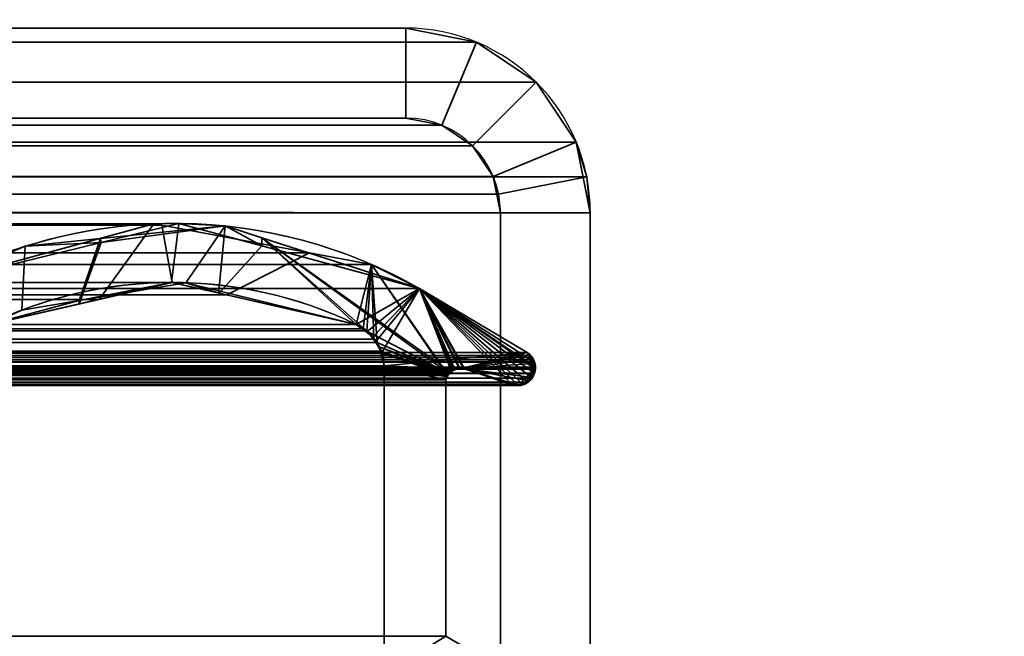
# Model space of a CAD drawing. Header units: millimetres. Extents: x -508 to 6708, y -115 to 193.
# Tile 623 of 656: x 1855 to 1871, y 6 to 17. Entities that reach past the tile are written whole.
import ezdxf

# ---------------------------------------------------------------- set-up
doc = ezdxf.new("R2010")
doc.units = ezdxf.units.MM
doc.layers.add('151', color=7, linetype='Continuous', true_color=0xffffff)

# ---------------------------------------------------------------- blocks, each defined once
blk = doc.blocks.new('UG_SURFACE_002')
at = {"layer": '151', "color": 252, "linetype": 'Continuous', "lineweight": 35}
for points in [[(2057.5, -10, 2215.25), (2057.5, 174.4, 2215.25), (942.5, 174.4, 2215.25), (942.5, -10, 2215.25)], [(1092.5, -10, 2065.25), (1092.5, 174.4, 2065.25), (1907.5, 174.4, 2065.25), (1907.5, -10, 2065.25)]]:
    blk.add_3dface(points, dxfattribs=at)
blk = doc.blocks.new('UG_SURFACE_148')
at = {"layer": '151', "color": 252, "linetype": 'Continuous', "lineweight": 35}
for points in [[(1861.42, 16.5, 2018.67), (1138.58, 16.5, 2018.67), (1137.401, 16.266, 2019.849), (1862.599, 16.266, 2019.849)], [(1138.58, 16.5, 2018.67), (1861.42, 16.5, 2018.67), (1853.11, 16.5, 2010.36), (1146.89, 16.5, 2010.36)], [(1861.42, 15, 2018.67), (1853.11, 15, 2010.36), (1853.11, 16.5, 2010.36), (1861.42, 16.5, 2018.67)], [(1861.42, 16.5, 2018.67), (1862.599, 16.266, 2019.849), (1862.025, 14.88, 2019.275), (1861.42, 15, 2018.67)], [(1862.599, 16.266, 2019.849), (1137.401, 16.266, 2019.849), (1136.402, 15.598, 2020.848), (1863.598, 15.598, 2020.848)], [(1862.599, 16.266, 2019.849), (1863.598, 15.598, 2020.848), (1862.537, 14.537, 2019.787), (1862.025, 14.88, 2019.275)], [(1863.598, 15.598, 2020.848), (1136.402, 15.598, 2020.848), (1135.734, 14.599, 2021.516), (1864.266, 14.599, 2021.516)], [(1862.88, 14.025, 2020.13), (1862.537, 14.537, 2019.787), (1863.598, 15.598, 2020.848), (1864.266, 14.599, 2021.516)], [(1862.025, 14.88, 2019.275), (1137.975, 14.88, 2019.275), (1138.58, 15, 2018.67), (1861.42, 15, 2018.67)], [(1138.58, 15, 2018.67), (1146.89, 15, 2010.36), (1853.11, 15, 2010.36), (1861.42, 15, 2018.67)], [(1862.537, 14.537, 2019.787), (1137.463, 14.537, 2019.787), (1137.975, 14.88, 2019.275), (1862.025, 14.88, 2019.275)], [(1864.441, 14.021, 2021.691), (1864.266, 14.599, 2021.516), (1135.734, 14.599, 2021.516), (1135.559, 14.021, 2021.691)], [(1862.88, 14.025, 2020.13), (1137.12, 14.025, 2020.13), (1137.463, 14.537, 2019.787), (1862.537, 14.537, 2019.787)], [(1862.97, 13.728, 2020.22), (1862.88, 14.025, 2020.13), (1864.266, 14.599, 2021.516), (1864.441, 14.021, 2021.691)], [(1135.559, 14.021, 2021.691), (1135.5, 13.42, 2021.75), (1864.5, 13.42, 2021.75)], [(1135.559, 14.021, 2021.691), (1864.5, 13.42, 2021.75), (1864.441, 14.021, 2021.691)], [(1137.03, 13.728, 2020.22), (1137.12, 14.025, 2020.13), (1862.88, 14.025, 2020.13), (1862.97, 13.728, 2020.22)], [(1863, 13.42, 2020.25), (1862.97, 13.728, 2020.22), (1864.441, 14.021, 2021.691), (1864.5, 13.42, 2021.75)], [(1863, 13.42, 2020.25), (1137, 13.42, 2020.25), (1137.03, 13.728, 2020.22)], [(1862.97, 13.728, 2020.22), (1863, 13.42, 2020.25), (1137.03, 13.728, 2020.22)], [(1135.5, -21.92, 2021.75), (1864.5, -21.92, 2021.75), (1864.5, 13.42, 2021.75), (1135.5, 13.42, 2021.75)], [(1137, -21.92, 2020.25), (1137, 13.42, 2020.25), (1863, 13.42, 2020.25), (1863, -21.92, 2020.25)], [(1863, -21.92, 2020.25), (1863, 13.42, 2020.25), (1864.5, 13.42, 2021.75), (1864.5, -21.92, 2021.75)]]:
    blk.add_3dface(points, dxfattribs=at)
blk = doc.blocks.new('UG_SURFACE_149')
at = {"layer": '151', "color": 252, "linetype": 'Continuous', "lineweight": 35}
for points in [[(1861.42, 16.5, 2018.67), (1861.42, 16.5, -7.75), (1853.11, 16.5, -7.75), (1853.11, 16.5, 2010.36)], [(1861.42, 15, -7.75), (1853.11, 15, -7.75), (1853.11, 16.5, -7.75), (1861.42, 16.5, -7.75)], [(1861.42, 16.5, 2018.67), (1853.11, 16.5, 2010.36), (1853.11, 15, 2010.36), (1861.42, 15, 2018.67)], [(1862.599, 16.266, 2019.849), (1862.599, 16.266, -7.75), (1861.42, 16.5, -7.75), (1861.42, 16.5, 2018.67)], [(1861.42, 16.5, -7.75), (1862.599, 16.266, -7.75), (1862.025, 14.88, -7.75), (1861.42, 15, -7.75)], [(1861.42, 15, 2018.67), (1862.025, 14.88, 2019.275), (1862.599, 16.266, 2019.849), (1861.42, 16.5, 2018.67)], [(1862.537, 14.537, -7.75), (1862.025, 14.88, -7.75), (1862.599, 16.266, -7.75), (1863.598, 15.598, -7.75)], [(1862.025, 14.88, 2019.275), (1862.537, 14.537, 2019.787), (1863.598, 15.598, 2020.848), (1862.599, 16.266, 2019.849)], [(1863.598, 15.598, 2020.848), (1863.598, 15.598, -7.75), (1862.599, 16.266, -7.75), (1862.599, 16.266, 2019.849)], [(1863.598, 15.598, -7.75), (1864.266, 14.599, -7.75), (1862.88, 14.025, -7.75), (1862.537, 14.537, -7.75)], [(1864.266, 14.599, 2021.516), (1863.598, 15.598, 2020.848), (1862.537, 14.537, 2019.787), (1862.88, 14.025, 2020.13)], [(1864.266, 14.599, 2021.516), (1864.266, 14.599, -7.75), (1863.598, 15.598, -7.75), (1863.598, 15.598, 2020.848)], [(1861.42, 15, 2018.67), (1853.11, 15, 2010.36), (1853.11, 15, -7.75), (1861.42, 15, -7.75)], [(1861.42, 15, 2018.67), (1861.42, 15, -7.75), (1862.025, 14.88, -7.75), (1862.025, 14.88, 2019.275)], [(1862.025, 14.88, 2019.275), (1862.025, 14.88, -7.75), (1862.537, 14.537, -7.75), (1862.537, 14.537, 2019.787)], [(1862.537, 14.537, 2019.787), (1862.537, 14.537, -7.75), (1862.88, 14.025, -7.75), (1862.88, 14.025, 2020.13)], [(1863, 13.42, -7.75), (1862.88, 14.025, -7.75), (1864.266, 14.599, -7.75), (1864.5, 13.42, -7.75)], [(1864.441, 14.021, 2021.691), (1864.266, 14.599, 2021.516), (1862.88, 14.025, 2020.13), (1862.97, 13.728, 2020.22)], [(1864.5, 13.42, -7.75), (1864.266, 14.599, -7.75), (1864.266, 14.599, 2021.516)], [(1864.266, 14.599, 2021.516), (1864.441, 14.021, 2021.691), (1864.5, 13.42, -7.75)], [(1863, 13.42, -7.75), (1862.97, 13.728, 2020.22), (1862.88, 14.025, 2020.13)], [(1862.88, 14.025, 2020.13), (1862.88, 14.025, -7.75), (1863, 13.42, -7.75)], [(1864.5, 13.42, 2021.75), (1864.441, 14.021, 2021.691), (1862.97, 13.728, 2020.22), (1863, 13.42, 2020.25)], [(1864.441, 14.021, 2021.691), (1864.5, 13.42, 2021.75), (1864.5, 13.42, -7.75)], [(1863, 13.42, -7.75), (1863, 13.42, 2020.25), (1862.97, 13.728, 2020.22)], [(1863, -21.92, 2020.25), (1863, 13.42, 2020.25), (1863, 13.42, -7.75), (1863, -21.92, -7.75)], [(1863, -21.92, -7.75), (1863, 13.42, -7.75), (1864.5, 13.42, -7.75), (1864.5, -21.92, -7.75)], [(1863, 13.42, 2020.25), (1863, -21.92, 2020.25), (1864.5, -21.92, 2021.75), (1864.5, 13.42, 2021.75)], [(1864.5, -21.92, 2021.75), (1864.5, -21.92, -7.75), (1864.5, 13.42, -7.75), (1864.5, 13.42, 2021.75)]]:
    blk.add_3dface(points, dxfattribs=at)
blk = doc.blocks.new('UG_SURFACE_155')
at = {"layer": '151', "color": 7, "linetype": 'Continuous', "lineweight": 35}
for points in [[(1140.187, 12.751, 2017.063), (1859.813, 12.751, 2017.063), (1857.351, 13.211, 2014.601), (1142.649, 13.211, 2014.601)], [(1142.781, 13.236, 2014.469), (1142.649, 13.211, 2014.601), (1857.351, 13.211, 2014.601)], [(1142.781, 13.236, 2014.469), (1857.351, 13.211, 2014.601), (1857.219, 13.236, 2014.469)], [(1857.219, 13.236, 2014.469), (1145.139, 12.593, 2012.111), (1142.781, 13.236, 2014.469)], [(1857.219, 13.236, 2014.469), (1854.861, 12.593, 2012.111), (1145.139, 12.593, 2012.111)], [(1856.305, 11.975, 2013.555), (1854.432, 11.543, 2011.682), (1854.861, 12.593, 2012.111), (1857.219, 13.236, 2014.469)], [(1857.219, 13.236, 2014.469), (1857.351, 13.211, 2014.601), (1857.522, 12.256, 2014.772), (1856.305, 11.975, 2013.555)], [(1858.436, 12.048, 2015.686), (1857.522, 12.256, 2014.772), (1857.351, 13.211, 2014.601), (1859.813, 12.751, 2017.063)], [(1860.85, 12.558, 2018.1), (1859.813, 12.751, 2017.063), (1140.187, 12.751, 2017.063), (1139.15, 12.558, 2018.1)], [(1859.813, 12.751, 2017.063), (1860.85, 12.558, 2018.1), (1860.595, 11.557, 2017.845), (1858.436, 12.048, 2015.686)], [(1139.15, 12.558, 2018.1), (1138.348, 12.155, 2018.902), (1861.652, 12.155, 2018.902)], [(1139.15, 12.558, 2018.1), (1861.652, 12.155, 2018.902), (1860.85, 12.558, 2018.1)], [(1860.713, 11.484, 2017.963), (1860.595, 11.557, 2017.845), (1860.85, 12.558, 2018.1)], [(1860.85, 12.558, 2018.1), (1860.77, 11.449, 2018.02), (1860.713, 11.484, 2017.963)], [(1860.89, 11.313, 2018.14), (1860.77, 11.449, 2018.02), (1860.85, 12.558, 2018.1)], [(1860.85, 12.558, 2018.1), (1860.942, 11.254, 2018.192), (1860.89, 11.313, 2018.14)], [(1861.01, 11.108, 2018.26), (1860.942, 11.254, 2018.192), (1860.85, 12.558, 2018.1), (1862.12, 10.706, 2019.37)], [(1862.183, 10.77, 2019.433), (1862.127, 10.713, 2019.377), (1860.85, 12.558, 2018.1), (1861.652, 12.155, 2018.902)], [(1862.127, 10.713, 2019.377), (1862.12, 10.706, 2019.37), (1860.85, 12.558, 2018.1)], [(1857.522, 12.256, 2014.772), (1141.551, 12.155, 2015.699), (1142.499, 12.256, 2014.75)], [(1857.522, 12.256, 2014.772), (1858.436, 12.048, 2015.686), (1141.551, 12.155, 2015.699)], [(1142.499, 12.256, 2014.75), (1856.305, 11.975, 2013.555), (1857.522, 12.256, 2014.772)], [(1142.499, 12.256, 2014.75), (1143.695, 11.978, 2013.555), (1856.305, 11.975, 2013.555)], [(1863.445, 11.088, 2020.694), (1861.652, 12.155, 2018.902), (1138.348, 12.155, 2018.902), (1136.555, 11.088, 2020.694)], [(1860.595, 11.557, 2017.845), (1139.405, 11.557, 2017.845), (1140.953, 12.091, 2016.297)], [(1860.595, 11.557, 2017.845), (1140.953, 12.091, 2016.297), (1141.551, 12.155, 2015.699)], [(1141.551, 12.155, 2015.699), (1858.436, 12.048, 2015.686), (1860.595, 11.557, 2017.845)], [(1861.652, 12.155, 2018.902), (1863.291, 10.541, 2020.541), (1863.219, 10.542, 2020.469), (1863.197, 10.548, 2020.447)], [(1861.652, 12.155, 2018.902), (1863.568, 10.736, 2020.818), (1863.531, 10.662, 2020.781), (1863.528, 10.658, 2020.777)], [(1861.652, 12.155, 2018.902), (1863.585, 10.838, 2020.835), (1863.584, 10.809, 2020.834)], [(1863.57, 10.927, 2020.82), (1861.652, 12.155, 2018.902), (1863.445, 11.088, 2020.694), (1863.498, 11.036, 2020.748)], [(1861.652, 12.155, 2018.902), (1863.378, 10.555, 2020.628), (1863.344, 10.54, 2020.594), (1863.291, 10.541, 2020.541)], [(1863.584, 10.809, 2020.834), (1863.572, 10.745, 2020.822), (1863.568, 10.736, 2020.818), (1861.652, 12.155, 2018.902)], [(1861.652, 12.155, 2018.902), (1863.461, 10.591, 2020.711), (1863.46, 10.59, 2020.71), (1863.378, 10.555, 2020.628)], [(1863.57, 10.927, 2020.82), (1863.585, 10.846, 2020.835), (1863.585, 10.838, 2020.835), (1861.652, 12.155, 2018.902)], [(1861.652, 12.155, 2018.902), (1862.199, 10.786, 2019.449), (1862.183, 10.77, 2019.433)], [(1861.652, 12.155, 2018.902), (1862.4, 10.817, 2019.65), (1862.386, 10.819, 2019.635)], [(1863.528, 10.658, 2020.777), (1863.461, 10.591, 2020.711), (1861.652, 12.155, 2018.902)], [(1861.652, 12.155, 2018.902), (1862.323, 10.826, 2019.573), (1862.313, 10.823, 2019.563)], [(1863.197, 10.548, 2020.447), (1862.4, 10.817, 2019.65), (1861.652, 12.155, 2018.902)], [(1862.386, 10.819, 2019.635), (1862.323, 10.826, 2019.573), (1861.652, 12.155, 2018.902)], [(1862.313, 10.823, 2019.563), (1862.239, 10.799, 2019.49), (1862.199, 10.786, 2019.449), (1861.652, 12.155, 2018.902)], [(1854.432, 11.543, 2011.682), (1856.305, 11.975, 2013.555), (1143.695, 11.978, 2013.555)], [(1139.29, 11.475, 2017.96), (1139.405, 11.557, 2017.845), (1860.595, 11.557, 2017.845)], [(1860.595, 11.557, 2017.845), (1860.713, 11.484, 2017.963), (1139.29, 11.475, 2017.96)], [(1860.77, 11.449, 2018.02), (1139.11, 11.316, 2018.14), (1139.153, 11.377, 2018.097)], [(1860.77, 11.449, 2018.02), (1860.89, 11.313, 2018.14), (1139.11, 11.316, 2018.14)], [(1139.153, 11.377, 2018.097), (1139.29, 11.475, 2017.96), (1860.713, 11.484, 2017.963)], [(1860.713, 11.484, 2017.963), (1860.77, 11.449, 2018.02), (1139.153, 11.377, 2018.097)], [(1860.942, 11.254, 2018.192), (1138.993, 11.107, 2018.257), (1139.022, 11.19, 2018.228)], [(1860.942, 11.254, 2018.192), (1861.01, 11.108, 2018.26), (1138.993, 11.107, 2018.257)], [(1139.022, 11.19, 2018.228), (1139.11, 11.316, 2018.14), (1860.89, 11.313, 2018.14)], [(1860.89, 11.313, 2018.14), (1860.942, 11.254, 2018.192), (1139.022, 11.19, 2018.228)], [(1863.552, 10.965, 2020.802), (1136.476, 11.015, 2020.774), (1136.452, 10.978, 2020.798)], [(1136.501, 11.038, 2020.749), (1136.476, 11.015, 2020.774), (1863.533, 11.003, 2020.783)], [(1136.476, 11.015, 2020.774), (1863.552, 10.965, 2020.802), (1863.533, 11.003, 2020.783)], [(1136.555, 11.088, 2020.694), (1136.501, 11.038, 2020.749), (1863.498, 11.036, 2020.748)], [(1863.533, 11.003, 2020.783), (1863.498, 11.036, 2020.748), (1136.501, 11.038, 2020.749)], [(1863.498, 11.036, 2020.748), (1863.445, 11.088, 2020.694), (1136.555, 11.088, 2020.694)], [(1138.955, 10.998, 2018.295), (1138.993, 11.107, 2018.257), (1861.01, 11.108, 2018.26)], [(1861.01, 11.108, 2018.26), (1861.025, 11.075, 2018.275), (1138.955, 10.998, 2018.295)], [(1861.025, 11.075, 2018.275), (1861.062, 10.866, 2018.312), (1138.955, 10.998, 2018.295)], [(1862.12, 10.706, 2019.37), (1861.025, 11.075, 2018.275), (1861.01, 11.108, 2018.26)], [(1862.12, 10.706, 2019.37), (1862.089, 10.633, 2019.339), (1861.062, 10.866, 2018.312), (1861.025, 11.075, 2018.275)], [(1863.498, 11.036, 2020.748), (1863.533, 11.003, 2020.783), (1863.552, 10.965, 2020.802)], [(1863.552, 10.965, 2020.802), (1863.569, 10.932, 2020.819), (1863.57, 10.927, 2020.82), (1863.498, 11.036, 2020.748)], [(1136.422, 10.898, 2020.828), (1136.416, 10.838, 2020.834), (1863.585, 10.846, 2020.835)], [(1136.416, 10.838, 2020.834), (1863.585, 10.838, 2020.835), (1863.585, 10.846, 2020.835)], [(1136.432, 10.926, 2020.818), (1136.422, 10.898, 2020.828), (1863.585, 10.846, 2020.835)], [(1863.552, 10.965, 2020.802), (1136.447, 10.966, 2020.803), (1136.432, 10.926, 2020.818)], [(1136.432, 10.926, 2020.818), (1863.569, 10.932, 2020.819), (1863.552, 10.965, 2020.802)], [(1136.432, 10.926, 2020.818), (1863.57, 10.927, 2020.82), (1863.569, 10.932, 2020.819)], [(1863.585, 10.846, 2020.835), (1863.57, 10.927, 2020.82), (1136.432, 10.926, 2020.818)], [(1136.452, 10.978, 2020.798), (1136.447, 10.966, 2020.803), (1863.552, 10.965, 2020.802)], [(1861.062, 10.866, 2018.312), (1138.938, 10.866, 2018.312), (1138.955, 10.998, 2018.295)], [(1138.938, 5.719, 2018.312), (1138.938, 10.866, 2018.312), (1861.062, 10.866, 2018.312), (1861.062, 5.719, 2018.312)], [(1861.062, 5.719, 2018.312), (1861.062, 10.866, 2018.312), (1862.089, 10.633, 2019.339), (1862.089, 6.354, 2019.339)], [(1863.584, 10.809, 2020.834), (1136.416, 10.838, 2020.834), (1136.415, 10.828, 2020.835)], [(1136.415, 10.828, 2020.835), (1136.428, 10.745, 2020.822), (1863.572, 10.745, 2020.822)], [(1863.572, 10.745, 2020.822), (1863.584, 10.809, 2020.834), (1136.415, 10.828, 2020.835)], [(1863.584, 10.809, 2020.834), (1863.585, 10.838, 2020.835), (1136.416, 10.838, 2020.834)], [(1136.432, 10.736, 2020.818), (1863.568, 10.736, 2020.818), (1863.572, 10.745, 2020.822), (1136.428, 10.745, 2020.822)], [(1863.531, 10.662, 2020.781), (1136.432, 10.736, 2020.818), (1136.469, 10.662, 2020.781)], [(1863.531, 10.662, 2020.781), (1863.568, 10.736, 2020.818), (1136.432, 10.736, 2020.818)], [(1862.4, 10.817, 2019.65), (1863.197, 10.548, 2020.447), (1136.803, 10.548, 2020.447), (1137.6, 10.817, 2019.65)], [(1862.4, 10.817, 2019.65), (1137.6, 10.817, 2019.65), (1137.614, 10.818, 2019.636)], [(1862.323, 10.826, 2019.573), (1137.614, 10.818, 2019.636), (1137.687, 10.82, 2019.563)], [(1862.323, 10.826, 2019.573), (1862.386, 10.819, 2019.635), (1137.614, 10.818, 2019.636)], [(1137.614, 10.818, 2019.636), (1862.386, 10.819, 2019.635), (1862.4, 10.817, 2019.65)], [(1137.687, 10.82, 2019.563), (1862.313, 10.823, 2019.563), (1862.323, 10.826, 2019.573)], [(1862.313, 10.823, 2019.563), (1137.687, 10.82, 2019.563), (1137.717, 10.821, 2019.533)], [(1137.717, 10.821, 2019.533), (1862.239, 10.799, 2019.49), (1862.313, 10.823, 2019.563)], [(1137.717, 10.821, 2019.533), (1137.76, 10.8, 2019.49), (1862.239, 10.799, 2019.49)], [(1862.199, 10.786, 2019.449), (1137.76, 10.8, 2019.49), (1137.818, 10.772, 2019.432)], [(1862.199, 10.786, 2019.449), (1862.239, 10.799, 2019.49), (1137.76, 10.8, 2019.49)], [(1137.818, 10.772, 2019.432), (1862.183, 10.77, 2019.433), (1862.199, 10.786, 2019.449)], [(1862.183, 10.77, 2019.433), (1137.818, 10.772, 2019.432), (1137.826, 10.768, 2019.423)], [(1137.826, 10.768, 2019.423), (1862.127, 10.713, 2019.377), (1862.183, 10.77, 2019.433)], [(1137.826, 10.768, 2019.423), (1137.873, 10.713, 2019.377), (1862.127, 10.713, 2019.377)], [(1862.12, 10.706, 2019.37), (1137.873, 10.713, 2019.377), (1137.88, 10.705, 2019.37)], [(1862.12, 10.706, 2019.37), (1862.127, 10.713, 2019.377), (1137.873, 10.713, 2019.377)], [(1137.88, 10.705, 2019.37), (1862.089, 10.633, 2019.339), (1862.12, 10.706, 2019.37)], [(1137.88, 10.705, 2019.37), (1137.911, 10.633, 2019.339), (1862.089, 10.633, 2019.339)], [(1136.469, 10.662, 2020.781), (1136.473, 10.658, 2020.777), (1863.528, 10.658, 2020.777), (1863.531, 10.662, 2020.781)], [(1863.528, 10.658, 2020.777), (1136.473, 10.658, 2020.777), (1136.539, 10.592, 2020.711)], [(1136.539, 10.592, 2020.711), (1863.461, 10.591, 2020.711), (1863.528, 10.658, 2020.777)], [(1863.46, 10.59, 2020.71), (1136.539, 10.592, 2020.711), (1136.541, 10.59, 2020.709)], [(1863.46, 10.59, 2020.71), (1863.461, 10.591, 2020.711), (1136.539, 10.592, 2020.711)], [(1863.46, 10.59, 2020.71), (1136.541, 10.59, 2020.709), (1136.622, 10.555, 2020.628)], [(1136.622, 10.555, 2020.628), (1863.378, 10.555, 2020.628), (1863.46, 10.59, 2020.71)], [(1863.344, 10.54, 2020.594), (1136.622, 10.555, 2020.628), (1136.658, 10.54, 2020.592)], [(1863.344, 10.54, 2020.594), (1863.378, 10.555, 2020.628), (1136.622, 10.555, 2020.628)], [(1136.658, 10.54, 2020.592), (1136.709, 10.541, 2020.541), (1863.291, 10.541, 2020.541)], [(1863.291, 10.541, 2020.541), (1863.344, 10.54, 2020.594), (1136.658, 10.54, 2020.592)], [(1863.219, 10.542, 2020.469), (1136.709, 10.541, 2020.541), (1136.783, 10.543, 2020.467)], [(1863.219, 10.542, 2020.469), (1863.291, 10.541, 2020.541), (1136.709, 10.541, 2020.541)], [(1136.783, 10.543, 2020.467), (1863.197, 10.548, 2020.447), (1863.219, 10.542, 2020.469)], [(1136.783, 10.543, 2020.467), (1136.803, 10.548, 2020.447), (1863.197, 10.548, 2020.447)], [(1862.089, 6.354, 2019.339), (1862.089, 10.633, 2019.339), (1137.911, 10.633, 2019.339), (1137.911, 6.354, 2019.339)]]:
    blk.add_3dface(points, dxfattribs=at)
blk = doc.blocks.new('UG_SURFACE_156')
at = {"layer": '151', "color": 7, "linetype": 'Continuous', "lineweight": 35}
for points in [[(1855.971, 11.899, 2013.221), (1857.512, 12.256, 2014.762), (1857.636, 13.243, 2014.886), (1856.341, 12.925, 2013.591)], [(1856.33, 12.988, -7.75), (1858.408, 13.199, -7.75), (1857.753, 12.253, -7.75), (1855.971, 11.955, -7.75)], [(1858.408, 13.199, -7.75), (1856.33, 12.988, -7.75), (1856.341, 12.925, 2013.591)], [(1856.341, 12.925, 2013.591), (1857.636, 13.243, 2014.886), (1858.408, 13.199, -7.75)], [(1859.019, 12.868, 2016.269), (1857.636, 13.243, 2014.886), (1857.512, 12.256, 2014.762), (1858.307, 12.076, 2015.557)], [(1857.636, 13.243, 2014.886), (1859.019, 12.868, 2016.269), (1858.408, 13.199, -7.75)], [(1858.3, 12.119, -7.75), (1857.753, 12.253, -7.75), (1858.408, 13.199, -7.75)], [(1858.408, 13.199, -7.75), (1859.018, 13.003, -7.75), (1860.595, 11.557, -7.75), (1858.3, 12.119, -7.75)], [(1859.019, 12.868, 2016.269), (1859.018, 13.003, -7.75), (1858.408, 13.199, -7.75)], [(1855.971, 11.955, -7.75), (1855.018, 11.796, -7.75), (1855.07, 12.86, -7.75), (1856.33, 12.988, -7.75)], [(1856.341, 12.925, 2013.591), (1856.33, 12.988, -7.75), (1855.07, 12.86, -7.75)], [(1861.652, 12.155, -7.75), (1859.018, 13.003, -7.75), (1859.019, 12.868, 2016.269)], [(1859.018, 13.003, -7.75), (1862.142, 10.736, -7.75), (1860.786, 11.435, -7.75), (1860.771, 11.445, -7.75)], [(1860.771, 11.445, -7.75), (1860.595, 11.557, -7.75), (1859.018, 13.003, -7.75)], [(1859.018, 13.003, -7.75), (1861.652, 12.155, -7.75), (1862.223, 10.8, -7.75), (1862.174, 10.762, -7.75)], [(1862.174, 10.762, -7.75), (1862.142, 10.736, -7.75), (1859.018, 13.003, -7.75)], [(1853.663, 12.267, 2010.913), (1856.341, 12.925, 2013.591), (1855.07, 12.86, -7.75)], [(1856.341, 12.925, 2013.591), (1853.663, 12.267, 2010.913), (1854.432, 11.543, 2011.682), (1855.971, 11.899, 2013.221)], [(1855.07, 12.86, -7.75), (1853.663, 12.267, -7.75), (1853.663, 12.267, 2010.913)], [(1855.018, 11.796, -7.75), (1854.432, 11.543, -7.75), (1853.663, 12.267, -7.75), (1855.07, 12.86, -7.75)], [(1858.307, 12.076, 2015.557), (1860.595, 11.557, 2017.845), (1861.652, 12.155, 2018.902), (1859.019, 12.868, 2016.269)], [(1859.019, 12.868, 2016.269), (1861.652, 12.155, 2018.902), (1861.652, 12.155, -7.75)], [(1857.512, 12.256, 2014.762), (1855.971, 11.955, -7.75), (1857.753, 12.253, -7.75)], [(1857.512, 12.256, 2014.762), (1855.971, 11.899, 2013.221), (1855.971, 11.955, -7.75)], [(1857.753, 12.253, -7.75), (1858.307, 12.076, 2015.557), (1857.512, 12.256, 2014.762)], [(1857.753, 12.253, -7.75), (1858.3, 12.119, -7.75), (1858.307, 12.076, 2015.557)], [(1858.307, 12.076, 2015.557), (1858.3, 12.119, -7.75), (1860.595, 11.557, -7.75)], [(1860.595, 11.557, -7.75), (1860.595, 11.557, 2017.845), (1858.307, 12.076, 2015.557)], [(1861.652, 12.155, 2018.902), (1860.595, 11.557, 2017.845), (1860.765, 11.429, 2018.015)], [(1860.765, 11.429, 2018.015), (1860.873, 11.349, 2018.122), (1861.652, 12.155, 2018.902)], [(1861.652, 12.155, 2018.902), (1860.873, 11.349, 2018.122), (1860.918, 11.268, 2018.168)], [(1860.918, 11.268, 2018.168), (1861.02, 11.091, 2018.27), (1861.652, 12.155, 2018.902)], [(1863.445, 11.088, 2020.694), (1861.652, 12.155, 2018.902), (1861.02, 11.091, 2018.27), (1861.021, 11.086, 2018.27)], [(1863.445, 11.088, -7.75), (1861.652, 12.155, -7.75), (1861.652, 12.155, 2018.902), (1863.445, 11.088, 2020.694)], [(1862.4, 10.817, -7.75), (1861.652, 12.155, -7.75), (1863.445, 11.088, -7.75)], [(1861.652, 12.155, -7.75), (1862.323, 10.826, -7.75), (1862.319, 10.825, -7.75), (1862.24, 10.805, -7.75)], [(1862.4, 10.817, -7.75), (1862.323, 10.826, -7.75), (1861.652, 12.155, -7.75)], [(1862.24, 10.805, -7.75), (1862.223, 10.8, -7.75), (1861.652, 12.155, -7.75)], [(1855.971, 11.955, -7.75), (1855.971, 11.899, 2013.221), (1854.432, 11.543, 2011.682)], [(1854.432, 11.543, 2011.682), (1855.018, 11.796, -7.75), (1855.971, 11.955, -7.75)], [(1854.432, 11.543, 2011.682), (1854.432, 11.543, -7.75), (1855.018, 11.796, -7.75)], [(1860.771, 11.445, -7.75), (1860.765, 11.429, 2018.015), (1860.595, 11.557, 2017.845)], [(1860.595, 11.557, 2017.845), (1860.595, 11.557, -7.75), (1860.771, 11.445, -7.75)], [(1860.765, 11.429, 2018.015), (1860.771, 11.445, -7.75), (1860.786, 11.435, -7.75)], [(1860.786, 11.435, -7.75), (1860.873, 11.349, 2018.122), (1860.765, 11.429, 2018.015)], [(1860.915, 11.269, -7.75), (1860.786, 11.435, -7.75), (1862.142, 10.736, -7.75)], [(1860.786, 11.435, -7.75), (1860.918, 11.268, 2018.168), (1860.873, 11.349, 2018.122)], [(1860.786, 11.435, -7.75), (1860.915, 11.269, -7.75), (1860.918, 11.268, 2018.168)], [(1862.142, 10.736, -7.75), (1860.982, 11.182, -7.75), (1860.915, 11.269, -7.75)], [(1860.918, 11.268, 2018.168), (1860.915, 11.269, -7.75), (1860.982, 11.182, -7.75)], [(1860.982, 11.182, -7.75), (1861.02, 11.091, 2018.27), (1860.918, 11.268, 2018.168)], [(1860.982, 11.182, -7.75), (1862.142, 10.736, -7.75), (1862.126, 10.706, -7.75)], [(1861.007, 11.083, -7.75), (1860.982, 11.182, -7.75), (1862.126, 10.706, -7.75)], [(1861.02, 11.091, 2018.27), (1860.982, 11.182, -7.75), (1861.007, 11.083, -7.75)], [(1861.007, 11.083, -7.75), (1861.021, 11.086, 2018.27), (1861.02, 11.091, 2018.27)], [(1861.021, 11.086, 2018.27), (1861.007, 11.083, -7.75), (1861.062, 10.866, -7.75)], [(1862.126, 10.706, -7.75), (1862.089, 10.633, -7.75), (1861.062, 10.866, -7.75), (1861.007, 11.083, -7.75)], [(1861.021, 11.086, 2018.27), (1861.062, 10.866, 2018.312), (1863.445, 11.088, 2020.694)], [(1861.062, 10.866, -7.75), (1861.062, 10.866, 2018.312), (1861.021, 11.086, 2018.27)], [(1863.445, 11.088, 2020.694), (1861.062, 10.866, 2018.312), (1862.26, 10.815, 2019.51), (1862.319, 10.816, 2019.569)], [(1862.319, 10.816, 2019.569), (1862.4, 10.817, 2019.65), (1863.445, 11.088, 2020.694)], [(1863.445, 11.088, -7.75), (1863.469, 11.07, -7.75), (1863.483, 11.054, -7.75), (1862.4, 10.817, -7.75)], [(1863.483, 11.051, 2020.733), (1863.445, 11.088, 2020.694), (1862.4, 10.817, 2019.65), (1863.536, 10.674, 2020.787)], [(1862.4, 10.817, -7.75), (1863.483, 11.054, -7.75), (1863.541, 10.988, -7.75)], [(1863.469, 11.07, -7.75), (1863.445, 11.088, -7.75), (1863.445, 11.088, 2020.694)], [(1863.445, 11.088, 2020.694), (1863.483, 11.051, 2020.733), (1863.469, 11.07, -7.75)], [(1863.483, 11.051, 2020.733), (1863.483, 11.054, -7.75), (1863.469, 11.07, -7.75)], [(1863.541, 10.988, -7.75), (1863.483, 11.054, -7.75), (1863.483, 11.051, 2020.733)], [(1863.483, 11.051, 2020.733), (1863.533, 11.004, 2020.783), (1863.541, 10.988, -7.75)], [(1863.54, 10.988, 2020.79), (1863.533, 11.004, 2020.783), (1863.483, 11.051, 2020.733), (1863.536, 10.674, 2020.787)], [(1862.089, 10.633, -7.75), (1862.089, 6.354, -7.75), (1861.062, 5.719, -7.75), (1861.062, 10.866, -7.75)], [(1861.062, 10.866, 2018.312), (1862.107, 10.682, 2019.357), (1862.124, 10.705, 2019.374)], [(1861.062, 10.866, 2018.312), (1862.163, 10.759, 2019.413), (1862.172, 10.764, 2019.422), (1862.24, 10.804, 2019.49)], [(1861.062, 10.866, 2018.312), (1862.089, 10.633, 2019.339), (1862.107, 10.682, 2019.357)], [(1862.124, 10.705, 2019.374), (1862.163, 10.759, 2019.413), (1861.062, 10.866, 2018.312)], [(1862.089, 6.354, 2019.339), (1862.089, 10.633, 2019.339), (1861.062, 10.866, 2018.312), (1861.062, 5.719, 2018.312)], [(1862.24, 10.804, 2019.49), (1862.26, 10.815, 2019.51), (1861.062, 10.866, 2018.312)], [(1861.062, 5.719, 2018.312), (1861.062, 10.866, 2018.312), (1861.062, 10.866, -7.75), (1861.062, 5.719, -7.75)], [(1863.541, 10.988, -7.75), (1863.546, 10.982, -7.75), (1863.57, 10.91, -7.75), (1862.4, 10.817, -7.75)], [(1863.57, 10.91, -7.75), (1863.584, 10.868, -7.75), (1863.58, 10.831, -7.75), (1862.4, 10.817, -7.75)], [(1863.533, 11.004, 2020.783), (1863.54, 10.988, 2020.79), (1863.541, 10.988, -7.75)], [(1863.575, 10.911, 2020.825), (1863.54, 10.988, 2020.79), (1863.536, 10.674, 2020.787)], [(1863.536, 10.674, 2020.787), (1863.585, 10.83, 2020.835), (1863.576, 10.909, 2020.826), (1863.575, 10.911, 2020.825)], [(1863.57, 10.91, -7.75), (1863.546, 10.982, -7.75), (1863.54, 10.988, 2020.79)], [(1863.54, 10.988, 2020.79), (1863.575, 10.911, 2020.825), (1863.57, 10.91, -7.75)], [(1863.546, 10.982, -7.75), (1863.541, 10.988, -7.75), (1863.54, 10.988, 2020.79)], [(1863.584, 10.868, -7.75), (1863.57, 10.91, -7.75), (1863.575, 10.911, 2020.825)], [(1863.58, 10.831, -7.75), (1863.584, 10.868, -7.75), (1863.575, 10.911, 2020.825)], [(1863.575, 10.911, 2020.825), (1863.576, 10.909, 2020.826), (1863.58, 10.831, -7.75)], [(1863.576, 10.909, 2020.826), (1863.585, 10.83, 2020.835), (1863.58, 10.831, -7.75)], [(1862.107, 10.682, 2019.357), (1862.089, 10.633, -7.75), (1862.126, 10.706, -7.75)], [(1862.107, 10.682, 2019.357), (1862.089, 10.633, 2019.339), (1862.089, 10.633, -7.75)], [(1862.126, 10.706, -7.75), (1862.124, 10.705, 2019.374), (1862.107, 10.682, 2019.357)], [(1862.163, 10.759, 2019.413), (1862.124, 10.705, 2019.374), (1862.126, 10.706, -7.75)], [(1862.163, 10.759, 2019.413), (1862.126, 10.706, -7.75), (1862.142, 10.736, -7.75)], [(1862.163, 10.759, 2019.413), (1862.142, 10.736, -7.75), (1862.174, 10.762, -7.75)], [(1862.174, 10.762, -7.75), (1862.172, 10.764, 2019.422), (1862.163, 10.759, 2019.413)], [(1862.223, 10.8, -7.75), (1862.24, 10.804, 2019.49), (1862.172, 10.764, 2019.422)], [(1862.172, 10.764, 2019.422), (1862.174, 10.762, -7.75), (1862.223, 10.8, -7.75)], [(1862.223, 10.8, -7.75), (1862.24, 10.805, -7.75), (1862.24, 10.804, 2019.49)], [(1862.26, 10.815, 2019.51), (1862.24, 10.805, -7.75), (1862.319, 10.825, -7.75)], [(1862.26, 10.815, 2019.51), (1862.24, 10.804, 2019.49), (1862.24, 10.805, -7.75)], [(1862.319, 10.825, -7.75), (1862.319, 10.816, 2019.569), (1862.26, 10.815, 2019.51)], [(1862.319, 10.816, 2019.569), (1862.319, 10.825, -7.75), (1862.323, 10.826, -7.75)], [(1862.319, 10.816, 2019.569), (1862.323, 10.826, -7.75), (1862.4, 10.817, -7.75)], [(1862.4, 10.817, -7.75), (1862.4, 10.817, 2019.65), (1862.319, 10.816, 2019.569)], [(1863.3, 10.539, -7.75), (1863.197, 10.548, -7.75), (1862.4, 10.817, -7.75), (1863.58, 10.831, -7.75)], [(1862.4, 10.817, -7.75), (1863.197, 10.548, -7.75), (1863.197, 10.548, 2020.447), (1862.4, 10.817, 2019.65)], [(1862.4, 10.817, 2019.65), (1863.197, 10.548, 2020.447), (1863.248, 10.537, 2020.498), (1863.299, 10.544, 2020.55)], [(1863.299, 10.544, 2020.55), (1863.397, 10.557, 2020.647), (1863.478, 10.614, 2020.728), (1862.4, 10.817, 2019.65)], [(1863.478, 10.614, 2020.728), (1863.529, 10.658, 2020.779), (1863.536, 10.674, 2020.787), (1862.4, 10.817, 2019.65)], [(1863.58, 10.831, -7.75), (1863.396, 10.56, -7.75), (1863.32, 10.537, -7.75), (1863.3, 10.539, -7.75)], [(1863.477, 10.612, -7.75), (1863.425, 10.569, -7.75), (1863.396, 10.56, -7.75), (1863.58, 10.831, -7.75)], [(1863.477, 10.612, -7.75), (1863.58, 10.831, -7.75), (1863.572, 10.745, -7.75), (1863.534, 10.674, -7.75)], [(1863.536, 10.674, 2020.787), (1863.534, 10.674, -7.75), (1863.572, 10.745, -7.75)], [(1863.536, 10.674, 2020.787), (1863.572, 10.745, 2020.822), (1863.585, 10.825, 2020.835), (1863.585, 10.83, 2020.835)], [(1863.572, 10.745, -7.75), (1863.572, 10.745, 2020.822), (1863.536, 10.674, 2020.787)], [(1863.58, 10.831, -7.75), (1863.585, 10.825, 2020.835), (1863.572, 10.745, 2020.822)], [(1863.572, 10.745, 2020.822), (1863.572, 10.745, -7.75), (1863.58, 10.831, -7.75)], [(1863.58, 10.831, -7.75), (1863.585, 10.83, 2020.835), (1863.585, 10.825, 2020.835)], [(1862.089, 6.354, -7.75), (1862.089, 10.633, -7.75), (1862.089, 10.633, 2019.339), (1862.089, 6.354, 2019.339)], [(1863.248, 10.537, 2020.498), (1863.197, 10.548, -7.75), (1863.3, 10.539, -7.75)], [(1863.248, 10.537, 2020.498), (1863.197, 10.548, 2020.447), (1863.197, 10.548, -7.75)], [(1863.3, 10.539, -7.75), (1863.299, 10.544, 2020.55), (1863.248, 10.537, 2020.498)], [(1863.396, 10.56, -7.75), (1863.397, 10.557, 2020.647), (1863.299, 10.544, 2020.55)], [(1863.299, 10.544, 2020.55), (1863.32, 10.537, -7.75), (1863.396, 10.56, -7.75)], [(1863.299, 10.544, 2020.55), (1863.3, 10.539, -7.75), (1863.32, 10.537, -7.75)], [(1863.397, 10.557, 2020.647), (1863.396, 10.56, -7.75), (1863.425, 10.569, -7.75)], [(1863.397, 10.557, 2020.647), (1863.402, 10.558, 2020.652), (1863.433, 10.573, 2020.683), (1863.478, 10.614, 2020.728)], [(1863.425, 10.569, -7.75), (1863.402, 10.558, 2020.652), (1863.397, 10.557, 2020.647)], [(1863.425, 10.569, -7.75), (1863.433, 10.573, 2020.683), (1863.402, 10.558, 2020.652)], [(1863.433, 10.573, 2020.683), (1863.425, 10.569, -7.75), (1863.477, 10.612, -7.75)], [(1863.477, 10.612, -7.75), (1863.478, 10.614, 2020.728), (1863.433, 10.573, 2020.683)], [(1863.534, 10.674, -7.75), (1863.52, 10.647, -7.75), (1863.477, 10.612, -7.75)], [(1863.478, 10.614, 2020.728), (1863.477, 10.612, -7.75), (1863.52, 10.647, -7.75)], [(1863.52, 10.647, -7.75), (1863.529, 10.658, 2020.779), (1863.478, 10.614, 2020.728)], [(1863.529, 10.658, 2020.779), (1863.52, 10.647, -7.75), (1863.534, 10.674, -7.75)], [(1863.534, 10.674, -7.75), (1863.536, 10.674, 2020.787), (1863.529, 10.658, 2020.779)]]:
    blk.add_3dface(points, dxfattribs=at)

msp = doc.modelspace()

# ---------------------------------------------------------------- linework, layer by layer
at = {"layer": '151', "color": 253, "linetype": 'Continuous', "lineweight": -3}
for p, q in [((1861.42, 16.5, 2018.67), (1138.58, 16.5, 2018.67)), ((1861.42, 16.5, -7.75), (1853.11, 16.5, -7.75)), ((1861.42, 16.5, 2018.67), (1853.11, 16.5, 2010.36)), ((1861.42, 16.5, 2018.67), (1853.11, 16.5, 2010.36)), ((1861.42, 16.5, -7.75), (1861.42, 16.5, 2018.67)), ((1861.42, 15, 2018.67), (1138.58, 15, 2018.67)), ((1861.42, 15, 2018.67), (1853.11, 15, 2010.36)), ((1861.42, 15, 2018.67), (1853.11, 15, 2010.36)), ((1861.42, 15, -7.75), (1853.11, 15, -7.75)), ((1861.42, 15, -7.75), (1861.42, 15, 2018.67)), ((1864.5, 13.42, 2021.75), (1135.5, 13.42, 2021.75)), ((1863, 13.42, 2020.25), (1137, 13.42, 2020.25)), ((1863, -21.92, 2020.25), (1863, 13.42, 2020.25)), ((1863, -21.92, -7.75), (1863, 13.42, -7.75)), ((1863, 13.42, -7.75), (1863, 13.42, 2020.25)), ((1863, -21.92, 2020.25), (1863, 13.42, 2020.25)), ((1864.5, -21.92, 2021.75), (1864.5, 13.42, 2021.75)), ((1864.5, -21.92, 2021.75), (1864.5, 13.42, 2021.75)), ((1864.5, -21.92, -7.75), (1864.5, 13.42, -7.75)), ((1864.5, 13.42, -7.75), (1864.5, 13.42, 2021.75)), ((1861.652, 12.155, 2018.902), (1138.348, 12.155, 2018.902)), ((1861.652, 12.155, -7.75), (1861.652, 12.155, 2018.902)), ((1863.445, 11.088, -7.75), (1861.652, 12.155, -7.75)), ((1863.445, 11.088, 2020.695), (1861.652, 12.155, 2018.902)), ((1863.445, 11.088, 2020.695), (1861.652, 12.155, 2018.902)), ((1139.405, 11.557, 2017.845), (1860.595, 11.557, 2017.845)), ((1860.595, 11.557, 2017.845), (1860.595, 11.557, -7.75)), ((1863.445, 11.088, 2020.695), (1136.555, 11.088, 2020.695)), ((1863.445, 11.088, -7.75), (1863.445, 11.088, 2020.695)), ((1138.938, 10.866, 2018.312), (1861.062, 10.866, 2018.312)), ((1861.062, 10.866, 2018.312), (1861.062, 10.866, -7.75)), ((1861.062, 5.719, -7.75), (1861.062, 10.866, -7.75)), ((1861.062, 10.866, 2018.312), (1861.062, 5.719, 2018.312)), ((1861.062, 10.866, 2018.312), (1861.062, 5.719, 2018.312)), ((1863.572, 10.745, 2020.822), (1136.428, 10.745, 2020.822)), ((1862.4, 10.817, 2019.65), (1137.6, 10.817, 2019.65)), ((1862.4, 10.817, -7.75), (1863.197, 10.548, -7.75)), ((1862.4, 10.817, 2019.65), (1863.197, 10.548, 2020.447)), ((1862.4, 10.817, -7.75), (1862.4, 10.817, 2019.65)), ((1862.4, 10.817, 2019.65), (1863.197, 10.548, 2020.447)), ((1863.572, 10.745, -7.75), (1863.572, 10.745, 2020.822)), ((1863.197, 10.548, 2020.447), (1136.803, 10.548, 2020.447)), ((1862.089, 10.633, 2019.339), (1137.911, 10.633, 2019.339)), ((1862.089, 6.354, 2019.339), (1862.089, 10.633, 2019.339)), ((1862.089, 6.354, -7.75), (1862.089, 10.633, -7.75)), ((1862.089, 10.633, 2019.339), (1862.089, 6.354, 2019.339)), ((1862.089, 10.633, -7.75), (1862.089, 10.633, 2019.339)), ((1863.197, 10.548, -7.75), (1863.197, 10.548, 2020.447)), ((1862.089, 6.354, 2019.339), (1137.911, 6.354, 2019.339)), ((1862.089, 6.354, -7.75), (1862.089, 6.354, 2019.339)), ((1862.089, 6.354, 2019.339), (1863.435, 5.577, 2020.685)), ((1863.435, 5.577, 2020.685), (1862.089, 6.354, 2019.339)), ((1863.435, 5.577, -7.75), (1862.089, 6.354, -7.75))]:
    msp.add_line(p, q, dxfattribs=at)
for radius in [3.08, 1.58]:
    msp.add_arc((1861.42, 13.42, -7.75), radius, 0, 90, dxfattribs=at)
at = {"layer": '151', "color": 253, "linetype": 'Continuous', "lineweight": -3, "extrusion": (-0.707107, -6.12323e-17, 0.707107)}
for major_axis, start_param, end_param in [((3.08, 0, 3.08), 0, 1.570796), ((-3.08, 0, -3.08), 3.141593, 4.712389), ((1.58, 0, 1.58), 0, 1.570796), ((-1.58, 0, -1.58), 3.141593, 4.712389)]:
    msp.add_ellipse((1861.42, 13.42, 2018.67), major_axis=major_axis, ratio=0.707107, start_param=start_param, end_param=end_param, dxfattribs=at)
at = {"layer": '151', "color": 253, "linetype": 'Continuous', "lineweight": -3}
for points in [[(1853.663, 12.267, 2010.913), (1856.167, 13.607, 2013.417), (1859.185, 13.565, 2016.435), (1861.652, 12.155, 2018.902)], [(1861.652, 12.155, -7.75), (1859.185, 13.565, -7.75), (1856.167, 13.607, -7.75), (1853.663, 12.267, -7.75)], [(1854.432, 11.543, 2011.682), (1856.377, 12.489, 2013.627), (1858.647, 12.494, 2015.897), (1860.595, 11.557, 2017.845)], [(1860.595, 11.557, -7.75), (1858.647, 12.494, -7.75), (1856.377, 12.489, -7.75), (1854.432, 11.543, -7.75)], [(1861.062, 10.866, -7.75), (1861.05, 11.166, -7.75), (1860.869, 11.434, -7.75), (1860.595, 11.557, -7.75)], [(1860.595, 11.557, 2017.845), (1860.869, 11.434, 2018.119), (1861.05, 11.166, 2018.3), (1861.062, 10.866, 2018.312)], [(1863.572, 10.745, -7.75), (1863.612, 10.874, -7.75), (1863.56, 11.016, -7.75), (1863.445, 11.088, -7.75)], [(1863.445, 11.088, 2020.695), (1863.56, 11.016, 2020.81), (1863.612, 10.874, 2020.862), (1863.572, 10.745, 2020.822)], [(1862.089, 10.633, -7.75), (1862.128, 10.776, -7.75), (1862.266, 10.854, -7.75), (1862.4, 10.817, -7.75)], [(1862.4, 10.817, 2019.65), (1862.266, 10.854, 2019.516), (1862.128, 10.776, 2019.378), (1862.089, 10.633, 2019.339)], [(1863.572, 10.745, 2020.822), (1863.522, 10.587, 2020.772), (1863.355, 10.499, 2020.605), (1863.197, 10.548, 2020.447)], [(1863.197, 10.548, -7.75), (1863.355, 10.499, -7.75), (1863.522, 10.587, -7.75), (1863.572, 10.745, -7.75)]]:
    msp.add_open_spline(points, degree=3, dxfattribs=at)
for points, knots in [([(1853.663, 12.267, 2010.913), (1854.948, 12.954, 2012.198), (1856.299, 13.26, 2013.549), (1859.028, 13.225, 2016.278), (1860.379, 12.883, 2017.629), (1861.652, 12.155, 2018.902)], [0, 0, 0, 0, 0.5, 0.5, 1, 1, 1, 1]), ([(1860.595, 11.557, 2017.845), (1859.603, 12.034, 2016.853), (1858.56, 12.258, 2015.81), (1856.465, 12.254, 2013.715), (1855.423, 12.025, 2012.673), (1854.432, 11.543, 2011.682)], [0, 0, 0, 0, 0.5, 0.5, 1, 1, 1, 1]), ([(1861.062, 10.866, 2018.312), (1861.059, 10.938, 2018.309), (1861.046, 11.01, 2018.296), (1861.004, 11.14, 2018.254), (1860.975, 11.201, 2018.225), (1860.893, 11.332, 2018.143), (1860.834, 11.397, 2018.084), (1860.715, 11.494, 2017.965), (1860.656, 11.529, 2017.906), (1860.595, 11.557, 2017.845)], [0, 0, 0, 0, 0.21336, 0.21336, 0.424691, 0.424691, 0.733377, 0.733377, 1, 1, 1, 1]), ([(1863.445, 11.088, 2020.695), (1863.477, 11.067, 2020.727), (1863.508, 11.039, 2020.758), (1863.547, 10.982, 2020.797), (1863.56, 10.958, 2020.81), (1863.578, 10.905, 2020.828), (1863.584, 10.875, 2020.834), (1863.586, 10.834, 2020.836), (1863.585, 10.821, 2020.835), (1863.583, 10.787, 2020.833), (1863.578, 10.765, 2020.828), (1863.572, 10.745, 2020.822)], [0, 0, 0, 0, 0.352085, 0.352085, 0.555499, 0.555499, 0.76144, 0.76144, 0.847046, 0.847046, 1, 1, 1, 1]), ([(1862.089, 10.633, 2019.339), (1862.092, 10.647, 2019.342), (1862.097, 10.66, 2019.347), (1862.108, 10.684, 2019.358), (1862.114, 10.695, 2019.364), (1862.134, 10.728, 2019.384), (1862.15, 10.746, 2019.4), (1862.177, 10.771, 2019.427), (1862.188, 10.779, 2019.438), (1862.209, 10.793, 2019.459), (1862.221, 10.799, 2019.471), (1862.244, 10.81, 2019.494), (1862.255, 10.814, 2019.505), (1862.286, 10.822, 2019.536), (1862.304, 10.825, 2019.554), (1862.349, 10.827, 2019.599), (1862.374, 10.824, 2019.624), (1862.4, 10.817, 2019.65)], [0, 0, 0, 0, 0.083387, 0.083387, 0.166577, 0.166577, 0.335401, 0.335401, 0.434579, 0.434579, 0.533676, 0.533676, 0.632723, 0.632723, 0.788244, 0.788244, 1, 1, 1, 1]), ([(1863.572, 10.745, 2020.822), (1863.562, 10.714, 2020.812), (1863.548, 10.686, 2020.798), (1863.521, 10.647, 2020.771), (1863.51, 10.634, 2020.76), (1863.486, 10.61, 2020.736), (1863.473, 10.6, 2020.723), (1863.424, 10.565, 2020.674), (1863.384, 10.548, 2020.634), (1863.303, 10.532, 2020.553), (1863.26, 10.533, 2020.51), (1863.212, 10.544, 2020.462), (1863.205, 10.546, 2020.455), (1863.197, 10.548, 2020.447)], [0, 0, 0, 0, 0.166834, 0.166834, 0.268625, 0.268625, 0.370213, 0.370213, 0.655117, 0.655117, 0.94701, 0.94701, 1, 1, 1, 1])]:
    msp.add_open_spline(points, degree=3, knots=knots, dxfattribs=at)

# ---------------------------------------------------------------- block references
for name in ['UG_SURFACE_002', 'UG_SURFACE_148', 'UG_SURFACE_149', 'UG_SURFACE_155', 'UG_SURFACE_156']:
    msp.add_blockref(name, (0, 0), dxfattribs=at)

doc.saveas('drawing.dxf')
